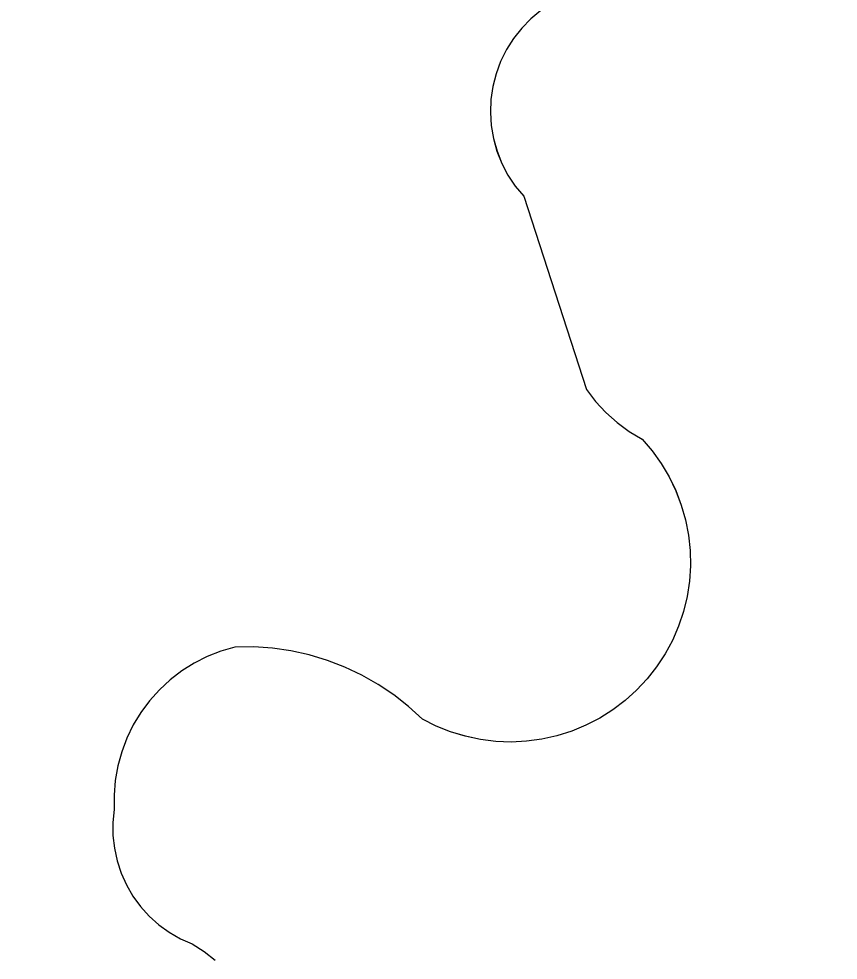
# Model space of a CAD drawing. Extents: x 3684037 to 3722149, y 433263 to 459021.
# Drawn here: x 3709282.1 to 3709409, y 455279.5 to 455425.3 of the extents above; entities that cross this region are included whole.
import ezdxf

# ---------------------------------------------------------------- set-up
doc = ezdxf.new("R2010")
doc.units = 0
for name, color, linetype in [('V-GRID-MAJR', 7, 'Continuous'), ('V-TOPO-SHOR', 7, 'Continuous'), ('V-WETL-SWMP', 7, 'Continuous')]:
    doc.layers.add(name, color=color, linetype=linetype)

msp = doc.modelspace()

# ---------------------------------------------------------------- linework, layer by layer
at = {"layer": 'V-GRID-MAJR'}
msp.add_spline([(3709426.74, 438923.75), (3709355.37, 444981.09), (3709283.97, 451041.51), (3709212.57, 457101.93), (3709212.53, 457105.01)], degree=3, dxfattribs=at)
at = {"layer": 'V-TOPO-SHOR'}
for p, q in [((3709361.41, 455425.31), (3709359.99, 455423.86)), ((3709359.99, 455423.86), (3709358.73, 455422.26)), ((3709358.73, 455422.26), (3709357.63, 455420.54)), ((3709357.63, 455420.54), (3709356.73, 455418.72)), ((3709356.73, 455418.72), (3709356.02, 455416.81)), ((3709356.02, 455416.81), (3709355.52, 455414.84)), ((3709355.52, 455414.84), (3709355.22, 455412.82)), ((3709355.22, 455412.82), (3709355.14, 455410.79)), ((3709355.14, 455410.79), (3709355.27, 455408.76)), ((3709355.27, 455408.76), (3709355.61, 455406.75)), ((3709355.61, 455406.75), (3709356.16, 455404.79)), ((3709356.16, 455404.79), (3709356.92, 455402.9)), ((3709356.92, 455402.9), (3709357.86, 455401.1)), ((3709357.86, 455401.1), (3709359, 455399.41)), ((3709359, 455399.41), (3709360.3, 455397.84)), ((3709360.3, 455397.84), (3709370.01, 455367.91)), ((3709370.01, 455367.91), (3709371.43, 455366.05)), ((3709371.43, 455366.05), (3709373.01, 455364.33)), ((3709373.01, 455364.33), (3709374.76, 455362.77)), ((3709374.76, 455362.77), (3709376.64, 455361.39)), ((3709376.64, 455361.39), (3709378.65, 455360.2)), ((3709378.65, 455360.2), (3709380.2, 455358.38)), ((3709380.2, 455358.38), (3709381.59, 455356.44)), ((3709381.59, 455356.44), (3709382.81, 455354.38)), ((3709382.81, 455354.38), (3709383.85, 455352.22)), ((3709383.85, 455352.22), (3709384.7, 455349.99)), ((3709384.7, 455349.99), (3709385.36, 455347.69)), ((3709385.36, 455347.69), (3709385.81, 455345.34)), ((3709385.81, 455345.34), (3709386.07, 455342.96)), ((3709386.07, 455342.96), (3709386.12, 455340.57)), ((3709386.12, 455340.57), (3709385.96, 455338.19)), ((3709385.96, 455338.19), (3709385.6, 455335.82)), ((3709385.6, 455335.82), (3709385.04, 455333.5)), ((3709385.04, 455333.5), (3709384.28, 455331.23)), ((3709384.28, 455331.23), (3709383.33, 455329.03)), ((3709383.33, 455329.03), (3709382.2, 455326.93)), ((3709313.39, 455327.36), (3709311.28, 455326.53)), ((3709315.57, 455327.99), (3709313.39, 455327.36)), ((3709318.48, 455328.01), (3709315.57, 455327.99)), ((3709321.38, 455327.81), (3709318.48, 455328.01)), ((3709324.26, 455327.4), (3709321.38, 455327.81)), ((3709327.1, 455326.77), (3709324.26, 455327.4)), ((3709311.28, 455326.53), (3709309.26, 455325.5)), ((3709329.89, 455325.93), (3709327.1, 455326.77)), ((3709332.6, 455324.89), (3709329.89, 455325.93)), ((3709382.2, 455326.93), (3709380.89, 455324.93)), ((3709307.34, 455324.29), (3709305.54, 455322.91)), ((3709309.26, 455325.5), (3709307.34, 455324.29)), ((3709335.24, 455323.65), (3709332.6, 455324.89)), ((3709380.89, 455324.93), (3709379.41, 455323.05)), ((3709305.54, 455322.91), (3709303.87, 455321.37)), ((3709337.77, 455322.21), (3709335.24, 455323.65)), ((3709379.41, 455323.05), (3709377.78, 455321.3)), ((3709303.87, 455321.37), (3709302.36, 455319.69)), ((3709340.18, 455320.59), (3709337.77, 455322.21)), ((3709342.47, 455318.79), (3709340.18, 455320.59)), ((3709377.78, 455321.3), (3709376, 455319.7)), ((3709302.36, 455319.69), (3709301.01, 455317.86)), ((3709344.62, 455316.83), (3709342.47, 455318.79)), ((3709376, 455319.7), (3709374.1, 455318.25)), ((3709301.01, 455317.86), (3709299.83, 455315.93)), ((3709372.08, 455316.98), (3709369.95, 455315.88)), ((3709374.1, 455318.25), (3709372.08, 455316.98)), ((3709299.83, 455315.93), (3709298.84, 455313.89)), ((3709346.76, 455315.76), (3709344.62, 455316.83)), ((3709348.98, 455314.87), (3709346.76, 455315.76)), ((3709369.95, 455315.88), (3709367.74, 455314.97)), ((3709351.26, 455314.17), (3709348.98, 455314.87)), ((3709353.6, 455313.68), (3709351.26, 455314.17)), ((3709365.46, 455314.25), (3709363.13, 455313.73)), ((3709367.74, 455314.97), (3709365.46, 455314.25)), ((3709298.84, 455313.89), (3709298.04, 455311.76)), ((3709355.98, 455313.38), (3709353.6, 455313.68)), ((3709358.37, 455313.29), (3709355.98, 455313.38)), ((3709360.76, 455313.41), (3709358.37, 455313.29)), ((3709363.13, 455313.73), (3709360.76, 455313.41)), ((3709298.04, 455311.76), (3709297.44, 455309.58)), ((3709297.44, 455309.58), (3709297.05, 455307.34)), ((3709297.05, 455307.34), (3709296.86, 455305.08)), ((3709296.86, 455305.08), (3709296.89, 455302.81)), ((3709296.89, 455302.81), (3709296.68, 455300.82)), ((3709296.68, 455300.82), (3709296.68, 455298.82)), ((3709296.68, 455298.82), (3709296.9, 455296.83)), ((3709296.9, 455296.83), (3709297.32, 455294.88)), ((3709297.32, 455294.88), (3709297.94, 455292.97)), ((3709297.94, 455292.97), (3709298.76, 455291.15)), ((3709298.76, 455291.15), (3709299.76, 455289.42)), ((3709299.76, 455289.42), (3709300.95, 455287.8)), ((3709300.95, 455287.8), (3709302.29, 455286.32)), ((3709302.29, 455286.32), (3709303.78, 455284.99)), ((3709303.78, 455284.99), (3709305.41, 455283.82)), ((3709305.41, 455283.82), (3709307.14, 455282.82)), ((3709307.14, 455282.82), (3709308.97, 455282.02)), ((3709308.97, 455282.02), (3709310.8, 455280.84)), ((3709310.8, 455280.84), (3709312.5, 455279.5))]:
    msp.add_line(p, q, dxfattribs=at)
for points in [[(3709409.96, 455445.06), (3709408.69, 455444.58), (3709401.9, 455442.74), (3709395.18, 455440.65), (3709388.54, 455438.32), (3709382, 455435.75), (3709375.55, 455432.93), (3709369.21, 455429.89), (3709362.98, 455426.61), (3709361.42, 455425.31), (3709359.99, 455423.86), (3709358.73, 455422.26), (3709357.63, 455420.54), (3709356.73, 455418.72)], [(3709356.73, 455418.72), (3709356.02, 455416.81), (3709355.52, 455414.84), (3709355.22, 455412.82), (3709355.14, 455410.79), (3709355.27, 455408.76), (3709355.61, 455406.75), (3709356.17, 455404.79), (3709356.92, 455402.9), (3709357.86, 455401.1), (3709359, 455399.41), (3709360.3, 455397.84), (3709370.01, 455367.91), (3709371.43, 455366.05), (3709373.01, 455364.33), (3709374.76, 455362.77), (3709376.64, 455361.39), (3709378.65, 455360.2)], [(3709378.65, 455360.2), (3709380.2, 455358.38), (3709381.59, 455356.43), (3709382.81, 455354.38), (3709383.85, 455352.23), (3709384.7, 455349.99), (3709385.36, 455347.69), (3709385.81, 455345.34), (3709386.07, 455342.96), (3709386.12, 455340.57), (3709385.96, 455338.19), (3709385.6, 455335.82), (3709385.04, 455333.5), (3709384.28, 455331.23), (3709383.33, 455329.03), (3709382.2, 455326.93), (3709380.89, 455324.93), (3709379.41, 455323.05), (3709377.78, 455321.3), (3709376.01, 455319.7), (3709374.1, 455318.25), (3709372.08, 455316.98), (3709369.95, 455315.88), (3709367.74, 455314.97), (3709365.46, 455314.25), (3709363.13, 455313.73), (3709360.76, 455313.41), (3709358.37, 455313.29), (3709355.98, 455313.38), (3709353.6, 455313.68), (3709351.27, 455314.17), (3709348.98, 455314.87), (3709346.76, 455315.76), (3709344.62, 455316.83), (3709342.47, 455318.79), (3709340.18, 455320.59), (3709337.77, 455322.21), (3709335.24, 455323.65), (3709332.6, 455324.89), (3709329.89, 455325.93), (3709327.1, 455326.77), (3709324.26, 455327.4), (3709321.38, 455327.81), (3709318.48, 455328.01), (3709315.57, 455327.99), (3709313.39, 455327.36), (3709311.28, 455326.53), (3709309.26, 455325.5), (3709307.34, 455324.29), (3709305.54, 455322.92), (3709303.87, 455321.37), (3709302.36, 455319.69), (3709301.01, 455317.86), (3709299.83, 455315.93), (3709298.84, 455313.89), (3709298.04, 455311.76), (3709297.44, 455309.58), (3709297.05, 455307.34), (3709296.86, 455305.08), (3709296.89, 455302.82), (3709296.68, 455300.82), (3709296.68, 455298.82), (3709296.9, 455296.83), (3709297.32, 455294.88), (3709297.94, 455292.97), (3709298.76, 455291.15), (3709299.76, 455289.42), (3709300.95, 455287.8), (3709302.29, 455286.32), (3709303.78, 455284.99), (3709305.41, 455283.82), (3709307.14, 455282.82), (3709308.97, 455282.02), (3709310.8, 455280.84), (3709312.5, 455279.5)]]:
    msp.add_lwpolyline(points, dxfattribs=at)
at = {"layer": 'V-WETL-SWMP'}
for p, q in [((3709361.41, 455425.31), (3709359.99, 455423.86)), ((3709359.99, 455423.86), (3709358.73, 455422.26)), ((3709358.73, 455422.26), (3709357.63, 455420.54)), ((3709357.63, 455420.54), (3709356.73, 455418.72)), ((3709356.73, 455418.72), (3709356.02, 455416.81)), ((3709356.02, 455416.81), (3709355.52, 455414.84)), ((3709355.52, 455414.84), (3709355.22, 455412.82)), ((3709355.22, 455412.82), (3709355.14, 455410.79)), ((3709355.14, 455410.79), (3709355.27, 455408.76)), ((3709355.27, 455408.76), (3709355.61, 455406.75)), ((3709355.61, 455406.75), (3709356.16, 455404.79)), ((3709356.16, 455404.79), (3709356.92, 455402.9)), ((3709356.92, 455402.9), (3709357.86, 455401.1)), ((3709357.86, 455401.1), (3709359, 455399.41)), ((3709359, 455399.41), (3709360.3, 455397.84)), ((3709360.3, 455397.84), (3709370.01, 455367.91)), ((3709370.01, 455367.91), (3709371.43, 455366.05)), ((3709371.43, 455366.05), (3709373.01, 455364.33)), ((3709373.01, 455364.33), (3709374.76, 455362.77)), ((3709374.76, 455362.77), (3709376.64, 455361.39)), ((3709376.64, 455361.39), (3709378.65, 455360.2)), ((3709378.65, 455360.2), (3709380.2, 455358.38)), ((3709380.2, 455358.38), (3709381.59, 455356.44)), ((3709381.59, 455356.44), (3709382.81, 455354.38)), ((3709382.81, 455354.38), (3709383.85, 455352.22)), ((3709383.85, 455352.22), (3709384.7, 455349.99)), ((3709384.7, 455349.99), (3709385.36, 455347.69)), ((3709385.36, 455347.69), (3709385.81, 455345.34)), ((3709385.81, 455345.34), (3709386.07, 455342.96)), ((3709386.07, 455342.96), (3709386.12, 455340.57)), ((3709386.12, 455340.57), (3709385.96, 455338.19)), ((3709385.96, 455338.19), (3709385.6, 455335.82)), ((3709385.6, 455335.82), (3709385.04, 455333.5)), ((3709385.04, 455333.5), (3709384.28, 455331.23)), ((3709384.28, 455331.23), (3709383.33, 455329.03)), ((3709383.33, 455329.03), (3709382.2, 455326.93)), ((3709313.39, 455327.36), (3709311.28, 455326.53)), ((3709315.57, 455327.99), (3709313.39, 455327.36)), ((3709318.48, 455328.01), (3709315.57, 455327.99)), ((3709321.38, 455327.81), (3709318.48, 455328.01)), ((3709324.26, 455327.4), (3709321.38, 455327.81)), ((3709327.1, 455326.77), (3709324.26, 455327.4)), ((3709311.28, 455326.53), (3709309.26, 455325.5)), ((3709329.89, 455325.93), (3709327.1, 455326.77)), ((3709332.6, 455324.89), (3709329.89, 455325.93)), ((3709382.2, 455326.93), (3709380.89, 455324.93)), ((3709307.34, 455324.29), (3709305.54, 455322.91)), ((3709309.26, 455325.5), (3709307.34, 455324.29)), ((3709335.24, 455323.65), (3709332.6, 455324.89)), ((3709380.89, 455324.93), (3709379.41, 455323.05)), ((3709305.54, 455322.91), (3709303.87, 455321.37)), ((3709337.77, 455322.21), (3709335.24, 455323.65)), ((3709379.41, 455323.05), (3709377.78, 455321.3)), ((3709303.87, 455321.37), (3709302.36, 455319.69)), ((3709340.18, 455320.59), (3709337.77, 455322.21)), ((3709342.47, 455318.79), (3709340.18, 455320.59)), ((3709377.78, 455321.3), (3709376, 455319.7)), ((3709302.36, 455319.69), (3709301.01, 455317.86)), ((3709344.62, 455316.83), (3709342.47, 455318.79)), ((3709376, 455319.7), (3709374.1, 455318.25)), ((3709301.01, 455317.86), (3709299.83, 455315.93)), ((3709372.08, 455316.98), (3709369.95, 455315.88)), ((3709374.1, 455318.25), (3709372.08, 455316.98)), ((3709299.83, 455315.93), (3709298.84, 455313.89)), ((3709346.76, 455315.76), (3709344.62, 455316.83)), ((3709348.98, 455314.87), (3709346.76, 455315.76)), ((3709369.95, 455315.88), (3709367.74, 455314.97)), ((3709351.26, 455314.17), (3709348.98, 455314.87)), ((3709353.6, 455313.68), (3709351.26, 455314.17)), ((3709365.46, 455314.25), (3709363.13, 455313.73)), ((3709367.74, 455314.97), (3709365.46, 455314.25)), ((3709298.84, 455313.89), (3709298.04, 455311.76)), ((3709355.98, 455313.38), (3709353.6, 455313.68)), ((3709358.37, 455313.29), (3709355.98, 455313.38)), ((3709360.76, 455313.41), (3709358.37, 455313.29)), ((3709363.13, 455313.73), (3709360.76, 455313.41)), ((3709298.04, 455311.76), (3709297.44, 455309.58)), ((3709297.44, 455309.58), (3709297.05, 455307.34)), ((3709297.05, 455307.34), (3709296.86, 455305.08)), ((3709296.86, 455305.08), (3709296.89, 455302.81)), ((3709296.89, 455302.81), (3709296.68, 455300.82)), ((3709296.68, 455300.82), (3709296.68, 455298.82)), ((3709296.68, 455298.82), (3709296.9, 455296.83)), ((3709296.9, 455296.83), (3709297.32, 455294.88)), ((3709297.32, 455294.88), (3709297.94, 455292.97)), ((3709297.94, 455292.97), (3709298.76, 455291.15)), ((3709298.76, 455291.15), (3709299.76, 455289.42)), ((3709299.76, 455289.42), (3709300.95, 455287.8)), ((3709300.95, 455287.8), (3709302.29, 455286.32)), ((3709302.29, 455286.32), (3709303.78, 455284.99)), ((3709303.78, 455284.99), (3709305.41, 455283.82)), ((3709305.41, 455283.82), (3709307.14, 455282.82)), ((3709307.14, 455282.82), (3709308.97, 455282.02)), ((3709308.97, 455282.02), (3709310.8, 455280.84)), ((3709310.8, 455280.84), (3709312.5, 455279.5))]:
    msp.add_line(p, q, dxfattribs=at)

doc.saveas('drawing.dxf')
